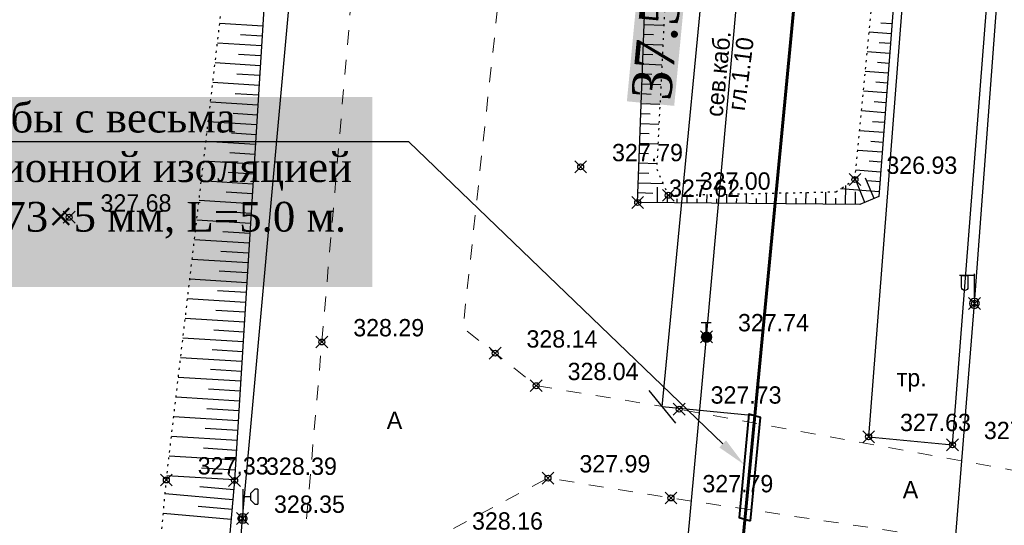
# Model space of a CAD drawing. Header units: metres. Extents: x 703769 to 722343, y 4313031 to 4317457.
# Tile 348 of 409: x 708287 to 708337, y 4315937 to 4315962. Entities that reach past the tile are written whole.
import ezdxf
from ezdxf import colors
from ezdxf.entities.mleader import LeaderData, LeaderLine
from ezdxf.math import Vec2, Vec3

# ---------------------------------------------------------------- set-up
doc = ezdxf.new("R2010")
doc.units = ezdxf.units.M
doc.header["$LTSCALE"] = 0.5
doc.header["$PDMODE"] = 35
doc.header["$PDSIZE"] = 0.3
for name, pattern in [('Auto_Street_NotBorder_Line_m1', [3, 1.5, -1.5]), ('ДОРОГИ_СТРОЯЩ', [9, 8, -1]), ('Контура низ откосов  Штриховая 0.1-0.5 - - - - - - -', [0.6, 0.1, -0.5])]:
    doc.linetypes.add(name, pattern=pattern)
for name, color, linetype in [('(004) Точки рельефа', 7, 'Continuous'), ('(016) Кабель', 1, 'Continuous'), ('(019) Связь', 3, 'ИК_КАБ_СВЯЗИ'), ('(022) Возд. Линии', 7, 'Continuous'), ('(025) Дорога', 7, 'Continuous'), ('(035) Откосы', 7, 'Continuous'), ('annotation', 251, 'Continuous')]:
    doc.layers.add(name, color=color, linetype=linetype)
doc.layers.add('AUTO#_ROADS_EXIST_L', color=7, linetype='Continuous', lineweight=15, true_color=0x000000)
doc.styles.add('BM-431', font='txt')
doc.styles.add('D-431', font='txt')
doc.styles.add('S', font='txtwr', dxfattribs={"oblique": 15})
doc.styles.get("Standard").update_dxf_attribs({"font": 'times.ttf'})
doc.linetypes.add('ИК_КАБ_СВЯЗИ', pattern='A,4,["o",Standard,S=0.5,R=0,X=0,Y=-0.125],4,-2', length=10)
doc.linetypes.add('ИК_Э_КАБ_ВН', pattern='A,8,-2,["<<",Standard,S=1,R=0,X=0,Y=-0.5],8,[">>",Standard,S=1,R=0,X=-1,Y=-0.5],-2', length=20)
doc.linetypes.add('ИК_Э_КАБ_НН', pattern='A,8,-2,["<",Standard,S=1,R=0,X=0,Y=-0.5],8,[">",Standard,S=1,R=0,X=-0.5,Y=-0.5],-2', length=20)
doc.dimstyles.new('300', dxfattribs={"dimtxt": 2, "dimasz": 1.5, "dimexe": 0, "dimexo": 0, "dimgap": 1, "dimtad": 1, "dimzin": 0, "dimdsep": 46, "dimtxsty": 'Standard', "dimblk": 'OBLIQUE', "dimcen": 0, "dimclrd": 1, "dimclre": 1, "dimclrt": 1, "dimadec": 1, "dimazin": 0, "dimtfac": 1, "dimtofl": 0, "dimtmove": 0, "dimatfit": 3, "dimfxl": 3, "dimtfill": 2, "dimtfillclr": 7, "dimtolj": 1, "dimtzin": 0, "dimlwd": 25, "dimlwe": -1, "dimarcsym": 0})

# ---------------------------------------------------------------- blocks, each defined once
blk = doc.blocks.new('*X145')
at = {"color": 0}
for p, q in [((9.5, 5.08), (10.49, 5.08)), ((9.5, 5.07), (10.49, 5.07)), ((9.5, 5.06), (10.49, 5.06)), ((9.5, 5.05), (10.49, 5.05)), ((9.5, 5.04), (10.49, 5.04)), ((9.5, 5.03), (10.49, 5.03)), ((9.5, 5.02), (10.5, 5.02)), ((9.5, 5.01), (10.5, 5.01)), ((9.5, 5), (10.5, 5)), ((9.5, 4.99), (10.5, 4.99)), ((9.5, 4.98), (10.5, 4.98)), ((9.51, 5.12), (10.48, 5.12)), ((9.51, 5.11), (10.48, 5.11)), ((9.51, 5.1), (10.48, 5.1)), ((9.51, 5.09), (10.49, 5.09)), ((9.52, 5.16), (10.47, 5.16)), ((9.52, 5.15), (10.47, 5.15)), ((9.52, 5.14), (10.47, 5.14)), ((9.52, 5.13), (10.48, 5.13)), ((9.53, 5.18), (10.46, 5.18)), ((9.53, 5.17), (10.46, 5.17)), ((9.54, 5.2), (10.45, 5.2)), ((9.54, 5.19), (10.46, 5.19)), ((9.55, 5.22), (10.44, 5.22)), ((9.55, 5.21), (10.45, 5.21)), ((9.56, 5.24), (10.43, 5.24)), ((9.56, 5.23), (10.44, 5.23)), ((9.57, 5.26), (10.42, 5.26)), ((9.57, 5.25), (10.43, 5.25)), ((9.58, 5.27), (10.41, 5.27)), ((9.59, 5.29), (10.4, 5.29)), ((9.59, 5.28), (10.41, 5.28)), ((9.6, 5.3), (10.39, 5.3)), ((9.61, 5.31), (10.38, 5.31)), ((9.62, 5.32), (10.37, 5.32)), ((9.63, 5.33), (10.37, 5.33)), ((9.64, 5.34), (10.36, 5.34)), ((9.65, 5.35), (10.35, 5.35)), ((9.66, 5.36), (10.34, 5.36)), ((9.67, 5.37), (10.32, 5.37)), ((9.68, 5.38), (10.31, 5.38)), ((9.69, 5.39), (10.3, 5.39)), ((9.71, 5.4), (10.29, 5.4)), ((9.72, 5.41), (10.27, 5.41)), ((9.74, 5.42), (10.26, 5.42)), ((9.75, 5.43), (10.24, 5.43)), ((9.77, 5.44), (10.22, 5.44)), ((9.79, 5.45), (10.2, 5.45)), ((9.82, 5.46), (10.18, 5.46)), ((9.85, 5.47), (10.15, 5.47)), ((9.88, 5.48), (10.11, 5.48)), ((9.94, 5.49), (10.05, 5.49)), ((9.5, 4.97), (10.5, 4.97)), ((9.5, 4.96), (10.49, 4.96)), ((9.5, 4.95), (10.49, 4.95)), ((9.5, 4.94), (10.49, 4.94)), ((9.5, 4.93), (10.49, 4.93)), ((9.5, 4.92), (10.49, 4.92)), ((9.5, 4.91), (10.49, 4.91)), ((9.5, 4.9), (10.49, 4.9)), ((9.51, 4.89), (10.49, 4.89)), ((9.51, 4.88), (10.48, 4.88)), ((9.51, 4.87), (10.48, 4.87)), ((9.51, 4.86), (10.48, 4.86)), ((9.52, 4.85), (10.48, 4.85)), ((9.52, 4.84), (10.47, 4.84)), ((9.52, 4.83), (10.47, 4.83)), ((9.53, 4.82), (10.47, 4.82)), ((9.53, 4.81), (10.46, 4.81)), ((9.53, 4.8), (10.46, 4.8)), ((9.54, 4.79), (10.45, 4.79)), ((9.54, 4.78), (10.45, 4.78)), ((9.55, 4.77), (10.44, 4.77)), ((9.55, 4.76), (10.44, 4.76)), ((9.56, 4.75), (10.43, 4.75)), ((9.56, 4.74), (10.43, 4.74)), ((9.57, 4.73), (10.42, 4.73)), ((9.58, 4.72), (10.41, 4.72)), ((9.58, 4.71), (10.41, 4.71)), ((9.59, 4.7), (10.4, 4.7)), ((9.6, 4.69), (10.39, 4.69)), ((9.61, 4.68), (10.39, 4.68)), ((9.61, 4.67), (10.38, 4.67)), ((9.62, 4.66), (10.37, 4.66)), ((9.63, 4.65), (10.36, 4.65)), ((9.64, 4.64), (10.35, 4.64)), ((9.65, 4.63), (10.34, 4.63)), ((9.66, 4.62), (10.33, 4.62)), ((9.67, 4.61), (10.32, 4.61)), ((9.69, 4.6), (10.31, 4.6)), ((9.7, 4.59), (10.29, 4.59)), ((9.71, 4.58), (10.28, 4.58)), ((9.73, 4.57), (10.26, 4.57)), ((9.75, 4.56), (10.25, 4.56)), ((9.76, 4.55), (10.23, 4.55)), ((9.78, 4.54), (10.21, 4.54)), ((9.81, 4.53), (10.18, 4.53)), ((9.83, 4.52), (10.16, 4.52)), ((9.87, 4.51), (10.12, 4.51)), ((9.91, 4.5), (10.08, 4.5))]:
    blk.add_line(p, q, dxfattribs=at)
blk = doc.blocks.new('I01070')
at = {"color": 0}
blk.add_circle((0.05, 0.03), 0.5, dxfattribs=at)
blk.add_blockref('*X145', (-9.95, -4.96), dxfattribs=at)
blk = doc.blocks.new('I0195')
at = {"layer": '(016) Кабель', "color": 0, "linetype": 'ИК_Э_КАБ_ВН'}
for p, q in [((-0.275, 0.74), (0.225, 0.74)), ((-0.025, 0.24), (-0.025, 0.74))]:
    blk.add_line(p, q, dxfattribs=at)
at = {"layer": '(016) Кабель', "color": 0, "linetype": 'ИК_Э_КАБ_ВН', "xscale": 0.5, "yscale": 0.5, "zscale": 0.5}
blk.add_blockref('I01070', (-0.025, -0.01), dxfattribs=at)
blk = doc.blocks.new('U1111')
for p, q in [((0.1, 0.45), (0.1, 2.95)), ((0.1, 2.2), (0.85, 2.2)), ((1.28934, 2.95), (0.85, 2.51066)), ((0.85, 2.51066), (0.85, 1.88934)), ((1.6, 2.95), (1.28934, 2.95)), ((1.6, 2.95), (1.6, 1.45)), ((0.85, 1.88934), (1.28934, 1.45)), ((1.28934, 1.45), (1.6, 1.45)), ((0, 0.05), (0.1, 0.05)), ((0, -0.05), (0, 0.05)), ((0.1, 0.05), (0.1, -0.05)), ((0.1, -0.05), (0, -0.05))]:
    blk.add_line(p, q)
blk.add_lwpolyline([(0.55, 0), (0.3, 0.433013), (-0.2, 0.433013), (-0.45, 0), (-0.2, -0.433013), (0.3, -0.433013)], close=True)
at = {"color": 4, "style": 'S', "oblique": 15}
blk.add_attdef('Z', (1.142936, -1.391276), '', height=2, dxfattribs=at)
blk = doc.blocks.new('f')
at = {"layer": '(022) Возд. Линии'}
for points in [[(0, 0.25), (0, 1.5)], [(0, 1.4), (0.75, 1.4)]]:
    blk.add_lwpolyline(points, dxfattribs=at)
blk.add_lwpolyline([(0.4875, 0.65), (0.4875, 0.65, 0.4142136), (0.65, 0.8125), (0.65, 1.4), (0.325, 1.4), (0.325, 0.8125, 0.4142136)], format="xyb", close=True, dxfattribs=at)
blk.add_circle((0, 0), 0.25, dxfattribs=at)
blk = doc.blocks.new('_Oblique')
at = {"color": 0, "linetype": 'ByBlock', "lineweight": -2}
blk.add_line((-0.5, -0.5), (0.5, 0.5), dxfattribs=at)
blk = doc.blocks.new('*D545')
at = {"color": 1, "lineweight": 25, "transparency": 16777216}
blk.add_line((708319.35, 4315942.635), (708322.93, 4315980.022), dxfattribs=at)
at = {"color": 1, "transparency": 16777216}
for p, q in [((708327.604, 4315979.575), (708322.93, 4315980.022)), ((708324.024, 4315942.187), (708319.35, 4315942.635))]:
    blk.add_line(p, q, dxfattribs=at)
at = {"layer": 'Defpoints', "color": 0, "lineweight": 40, "transparency": 16777216}
for p in [(708322.93, 4315980.022), (708327.604, 4315979.575), (708324.024, 4315942.187)]:
    blk.add_point(p, dxfattribs=at)
at = {"color": 1, "lineweight": 25, "transparency": 16777216, "xscale": 1.5, "yscale": 1.5, "zscale": 1.5}
for p, rotation in [((708322.93, 4315980.022), 84.53047244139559), ((708319.35, 4315942.635), 264.5304724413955)]:
    blk.add_blockref('_Oblique', p, dxfattribs=dict(at, rotation=rotation))
at = {"color": 1, "lineweight": 40, "transparency": 16777216, "insert": (708319.129, 4315961.521), "char_height": 2, "attachment_point": 5, "rotation": 84.5305, "bg_fill": 1, "box_fill_scale": 1.1, "bg_fill_color": 7, "bg_fill_true_color": 16777215, "bg_fill_transparency": 0}
blk.add_mtext('\\A1;37.56', dxfattribs=at)

msp = doc.modelspace()

# ---------------------------------------------------------------- linework, layer by layer
at = {"layer": '(016) Кабель', "linetype": 'ИК_Э_КАБ_НН', "flags": 128}
for points, elevation in [([(708148.162, 4314184.928), (708151.497, 4314225.638), (708155.946, 4314277.346), (708160.092, 4314325.308), (708165.82, 4314399.254), (708169.045, 4314439.184), (708172.399, 4314480.837), (708175.762, 4314521.367), (708178.982, 4314558.811), (708182.201, 4314596.426), (708185.813, 4314637.091), (708189.128, 4314677.545), (708192.281, 4314716.43), (708195.859, 4314758.023), (708198.741, 4314794.021), (708202.87, 4314842.96), (708206.45, 4314887.572), (708209.623, 4314925.94), (708213.998, 4314964.466), (708217.888, 4315003.776), (708222.285, 4315053.198), (708227.646, 4315118.21), (708230.7, 4315153.26), (708233.599, 4315183.887), (708236.608, 4315219.867), (708239.917, 4315258.483), (708242.964, 4315292.096), (708245.88, 4315324.716), (708249.037, 4315363.449), (708251.639, 4315395.315), (708254.553, 4315428.663), (708258.525, 4315473.098), (708262.105, 4315516.97), (708265.007, 4315550.248), (708267.691, 4315583.251), (708270.438, 4315616.597), (708274.286, 4315657.842), (708277.622, 4315697.97), (708280.245, 4315726.073), (708282.134, 4315747.294), (708285.192, 4315782.765), (708287.519, 4315812.482), (708289.716, 4315837.095), (708292.577, 4315870.499), (708295.609, 4315906.644), (708298.169, 4315937.003), (708301.105, 4315969.327), (708303.908, 4316001.447), (708306.247, 4316027.782), (708309.271, 4316062.456), (708312.329, 4316097.927), (708314.656, 4316127.644), (708316.853, 4316152.257), (708319.714, 4316185.661), (708322.746, 4316221.806), (708325.306, 4316252.165), (708328.242, 4316284.489), (708331.045, 4316316.609), (708331.607, 4316322.941)], 325.652), ([(708249.985, 4314981.479), (708250.82, 4314994.453), (708251.559, 4315005.82), (708252.37, 4315018.441), (708253.053, 4315029.231), (708253.787, 4315042.038), (708254.637, 4315054.862), (708255.635, 4315071.329), (708256.598, 4315086.747), (708257.467, 4315101.098), (708258.354, 4315115.971), (708259.411, 4315132.067), (708260.336, 4315147.885), (708261.397, 4315163.669), (708264.541, 4315183.982), (708266.176, 4315199.034), (708267.362, 4315213.475), (708268.374, 4315229.02), (708269.845, 4315242.198), (708271.828, 4315255.337), (708273.674, 4315269.524), (708275.505, 4315283.281), (708277.38, 4315297.394), (708281.752, 4315326.597), (708283.598, 4315341.056), (708285.41, 4315355.306), (708287.069, 4315373.866), (708288.446, 4315388.958), (708289.84, 4315403.858), (708291.182, 4315418.537), (708292.537, 4315433.784), (708294.032, 4315449.283), (708295.507, 4315463.66), (708296.078, 4315478.064), (708297.37, 4315493.303), (708298.657, 4315508.657), (708299.851, 4315523.654), (708301.076, 4315538.719), (708302.334, 4315553.605), (708303.538, 4315568.681), (708306.01, 4315599.024), (708308.439, 4315629.26), (708310.925, 4315659.518), (708314.819, 4315705.429), (708316.066, 4315721.797), (708317.423, 4315737.878), (708318.736, 4315752.964), (708319.999, 4315767.605), (708321.351, 4315784.629), (708322.651, 4315800.258), (708323.922, 4315814.9), (708325.202, 4315828.081), (708326.515, 4315842.883), (708327.984, 4315858.663), (708329.163, 4315872.867), (708330.365, 4315887.889), (708331.555, 4315902.908), (708332.679, 4315917.08), (708333.897, 4315932.711), (708335.115, 4315947.857), (708336.225, 4315962.741), (708337.469, 4315977.821), (708338.545, 4315992.145), (708339.663, 4316007.377), (708340.941, 4316022.682), (708342.079, 4316037.728), (708343.178, 4316052.432), (708344.309, 4316067.191), (708345.452, 4316082.234), (708346.637, 4316096.926), (708347.806, 4316111.892), (708349.626, 4316127.437), (708351.153, 4316141.846), (708352.719, 4316156.666), (708355.709, 4316187.043), (708356.969, 4316201.735), (708358.286, 4316216.561), (708359.517, 4316231.321), (708360.786, 4316246.466), (708362.123, 4316261.412), (708363.033, 4316272.851), (708364.289, 4316286.262), (708365.798, 4316301.906), (708367.145, 4316317.788)], 326.597)]:
    msp.add_lwpolyline(points, dxfattribs=dict(at, elevation=elevation))
at = {"layer": '(019) Связь', "elevation": 325.431, "flags": 128}
msp.add_lwpolyline([(708153.006, 4314105.043), (708156.993, 4314142.734), (708156.993, 4314142.734), (708174.147, 4314200.184), (708174.323, 4314203.958), (708195.362, 4314453.153), (708204.073, 4314563.084), (708218.911, 4314738.478), (708226.164, 4314758.135), (708236.601, 4314958.674), (708237.563, 4314979.166), (708241.532, 4315051.931), (708251.542, 4315144.303), (708253.161, 4315164.518), (708257.428, 4315233.645), (708258.881, 4315245.481), (708269.326, 4315369.847), (708270.394, 4315382.606), (708278.265, 4315465.509), (708280.616, 4315477.921), (708295.324, 4315641.488), (708303.766, 4315706.848), (708303.348, 4315724.234), (708305.187, 4315772.118), (708306.696, 4315783.119), (708308.615, 4315806.312), (708309.889, 4315815.038), (708320.552, 4315934.795), (708321.594, 4315946.168), (708336.888, 4316115.682), (708345.287, 4316227.711), (708346.981, 4316228.783), (708355.083, 4316230.156), (708358.134, 4316229.662)], dxfattribs=at)
at = {"layer": '(025) Дорога', "elevation": 327.338, "flags": 128}
msp.add_lwpolyline([(708329.774, 4315941.127), (708334.008, 4315940.722), (708336.933, 4315978.306), (708339.261, 4316007.911), (708341.608, 4316038.38), (708343.834, 4316068.047), (708346.179, 4316098.185), (708347.766, 4316117.751), (708343.471, 4316117.944), (708341.933, 4316098.349), (708339.581, 4316068.347), (708337.312, 4316038.498), (708334.987, 4316007.605), (708332.669, 4315978.325), (708329.774, 4315941.127)], dxfattribs=at)
at = {"layer": '(035) Откосы'}
for p, q in [((708299.188, 4315961.846, -0.295), (708297.015, 4315961.981, -0.295)), ((708318.447, 4315961.939, 327.33), (708319.438, 4315961.902, 327.33)), ((708330.949, 4315961.964, 327.33), (708330.398, 4315962.007, 327.33)), ((708299.157, 4315961.348, -0.295), (708298.057, 4315961.416, -0.295)), ((708318.429, 4315961.44, 327.33), (708318.921, 4315961.421, 327.33)), ((708330.911, 4315961.466, 327.33), (708329.798, 4315961.551, 327.33)), ((708299.126, 4315960.85, -0.295), (708296.899, 4315960.988, -0.295)), ((708318.41, 4315960.94, 327.33), (708319.388, 4315960.904, 327.33)), ((708330.873, 4315960.968, 327.33), (708330.312, 4315961.011, 327.33)), ((708299.095, 4315960.352, -0.295), (708297.968, 4315960.422, -0.295)), ((708318.392, 4315960.441, 327.33), (708318.877, 4315960.423, 327.33)), ((708330.835, 4315960.469, 327.33), (708329.703, 4315960.556, 327.33)), ((708299.064, 4315959.854, -0.295), (708296.783, 4315959.996, -0.295)), ((708318.373, 4315959.941, 327.33), (708319.338, 4315959.905, 327.33)), ((708330.797, 4315959.971, 327.33), (708330.226, 4315960.014, 327.33)), ((708299.034, 4315959.357, -0.295), (708297.879, 4315959.428, -0.295)), ((708318.355, 4315959.442, 327.33), (708318.834, 4315959.424, 327.33)), ((708330.759, 4315959.472, 327.33), (708329.608, 4315959.56, 327.33)), ((708299.003, 4315958.859, -0.295), (708296.666, 4315959.004, -0.295)), ((708318.336, 4315958.942, 327.33), (708319.288, 4315958.907, 327.33)), ((708330.721, 4315958.974, 327.33), (708330.14, 4315959.018, 327.33)), ((708298.972, 4315958.361, -0.295), (708297.79, 4315958.434, -0.295)), ((708318.318, 4315958.443, 327.33), (708318.79, 4315958.425, 327.33)), ((708330.682, 4315958.476, 327.33), (708329.512, 4315958.565, 327.33)), ((708298.941, 4315957.863, -0.295), (708296.55, 4315958.011, -0.295)), ((708318.299, 4315957.943, 327.33), (708319.238, 4315957.908, 327.33)), ((708330.644, 4315957.977, 327.33), (708330.054, 4315958.022, 327.33)), ((708298.91, 4315957.365, -0.295), (708297.701, 4315957.44, -0.295)), ((708318.281, 4315957.444, 327.33), (708318.747, 4315957.426, 327.33)), ((708330.606, 4315957.479, 327.33), (708329.417, 4315957.57, 327.33)), ((708298.879, 4315956.867, -0.295), (708296.434, 4315957.019, -0.295)), ((708318.262, 4315956.944, 327.33), (708319.188, 4315956.91, 327.33)), ((708330.568, 4315956.98, 327.33), (708329.969, 4315957.026, 327.33)), ((708298.848, 4315956.37, -0.295), (708297.612, 4315956.446, -0.295)), ((708318.244, 4315956.444, 327.33), (708318.703, 4315956.427, 327.33)), ((708330.53, 4315956.482, 327.33), (708329.321, 4315956.574, 327.33)), ((708298.817, 4315955.872, -0.295), (708296.318, 4315956.027, -0.295)), ((708318.225, 4315955.945, 327.33), (708319.138, 4315955.911, 327.33)), ((708330.492, 4315955.984, 327.33), (708329.883, 4315956.03, 327.33)), ((708298.787, 4315955.374, -0.295), (708297.523, 4315955.452, -0.295)), ((708318.207, 4315955.445, 327.33), (708318.66, 4315955.429, 327.33)), ((708330.454, 4315955.485, 327.33), (708329.226, 4315955.579, 327.33)), ((708298.756, 4315954.876, -0.295), (708296.202, 4315955.034, -0.295)), ((708318.188, 4315954.946, 327.33), (708319.088, 4315954.913, 327.33)), ((708330.416, 4315954.987, 327.33), (708329.797, 4315955.034, 327.33)), ((708298.725, 4315954.378, -0.295), (708297.434, 4315954.458, -0.295)), ((708318.17, 4315954.446, 327.33), (708318.672, 4315954.428, 327.33)), ((708330.378, 4315954.488, 327.33), (708329.131, 4315954.584, 327.33)), ((708298.694, 4315953.88, -0.295), (708296.086, 4315954.042, -0.295)), ((708318.151, 4315953.947, 327.33), (708319.4, 4315953.901, 327.33)), ((708328.611, 4315952.856, 327.33), (708328.619, 4315953.807, 327.33)), ((708329.589, 4315952.955, 327.33), (708329.104, 4315954.12, 327.33)), ((708330.051, 4315953.147, 327.33), (708329.621, 4315954.18, 327.33)), ((708330.34, 4315953.99, 327.33), (708329.711, 4315954.038, 327.33)), ((708298.663, 4315953.382, -0.295), (708297.346, 4315953.464, -0.295)), ((708318.133, 4315953.447, 327.33), (708318.879, 4315953.42, 327.33)), ((708319.114, 4315952.939, 327.33), (708319.121, 4315953.727, 327.33)), ((708319.614, 4315952.935, 327.33), (708319.618, 4315953.408, 327.33)), ((708320.613, 4315952.926, 327.33), (708320.617, 4315953.333, 327.33)), ((708321.613, 4315952.917, 327.33), (708321.617, 4315953.353, 327.33)), ((708322.613, 4315952.908, 327.33), (708322.617, 4315953.374, 327.33)), ((708323.612, 4315952.9, 327.33), (708323.617, 4315953.395, 327.33)), ((708324.612, 4315952.891, 327.33), (708324.617, 4315953.415, 327.33)), ((708325.612, 4315952.882, 327.33), (708325.616, 4315953.436, 327.33)), ((708326.611, 4315952.873, 327.33), (708326.616, 4315953.457, 327.33)), ((708327.611, 4315952.864, 327.33), (708327.616, 4315953.478, 327.33)), ((708330.302, 4315953.492, 327.33), (708328.36, 4315953.64, 327.33)), ((708329.111, 4315952.851, 327.33), (708329.116, 4315953.491, 327.33)), ((708298.632, 4315952.885, -0.295), (708295.97, 4315953.05, -0.295)), ((708320.113, 4315952.93, 327.33), (708320.115, 4315953.126, 327.33)), ((708321.113, 4315952.922, 327.33), (708321.115, 4315953.132, 327.33)), ((708322.113, 4315952.913, 327.33), (708322.115, 4315953.138, 327.33)), ((708323.112, 4315952.904, 327.33), (708323.115, 4315953.144, 327.33)), ((708324.112, 4315952.895, 327.33), (708324.114, 4315953.15, 327.33)), ((708325.112, 4315952.886, 327.33), (708325.114, 4315953.156, 327.33)), ((708326.111, 4315952.878, 327.33), (708326.114, 4315953.162, 327.33)), ((708327.111, 4315952.869, 327.33), (708327.114, 4315953.168, 327.33)), ((708328.111, 4315952.86, 327.33), (708328.114, 4315953.171, 327.33)), ((708298.601, 4315952.387, -0.295), (708297.257, 4315952.47, -0.295)), ((708298.57, 4315951.889, -0.295), (708295.854, 4315952.057, -0.295)), ((708298.54, 4315951.391, -0.295), (708297.168, 4315951.476, -0.295)), ((708298.509, 4315950.893, -0.295), (708295.738, 4315951.065, -0.295)), ((708298.478, 4315950.395, -0.295), (708297.079, 4315950.482, -0.295)), ((708298.447, 4315949.898, -0.295), (708295.622, 4315950.073, -0.295)), ((708298.416, 4315949.4, -0.295), (708296.99, 4315949.488, -0.295)), ((708298.385, 4315948.902, -0.295), (708295.506, 4315949.081, -0.295)), ((708298.354, 4315948.404, -0.295), (708296.901, 4315948.494, -0.295)), ((708298.323, 4315947.906, -0.295), (708295.39, 4315948.088, -0.295)), ((708298.293, 4315947.408, -0.295), (708296.812, 4315947.5, -0.295)), ((708298.262, 4315946.911, -0.295), (708295.274, 4315947.096, -0.295)), ((708298.231, 4315946.413, -0.295), (708296.723, 4315946.506, -0.295)), ((708298.2, 4315945.915, -0.295), (708295.157, 4315946.104, -0.295)), ((708298.169, 4315945.417, -0.295), (708296.634, 4315945.512, -0.295)), ((708298.138, 4315944.919, -0.295), (708295.041, 4315945.111, -0.295)), ((708298.107, 4315944.421, -0.295), (708296.545, 4315944.518, -0.295)), ((708298.076, 4315943.924, -0.295), (708294.925, 4315944.119, -0.295)), ((708298.046, 4315943.426, -0.295), (708296.456, 4315943.524, -0.295)), ((708298.015, 4315942.928, -0.295), (708294.809, 4315943.127, -0.295)), ((708297.984, 4315942.43, -0.295), (708296.368, 4315942.53, -0.295)), ((708297.953, 4315941.932, -0.295), (708294.693, 4315942.134, -0.295)), ((708297.922, 4315941.434, -0.295), (708296.279, 4315941.536, -0.295)), ((708297.891, 4315940.937, -0.295), (708294.577, 4315941.142, -0.295)), ((708297.86, 4315940.439, -0.295), (708296.19, 4315940.542, -0.295)), ((708297.83, 4315939.941, -0.295), (708294.461, 4315940.15, -0.295)), ((708297.799, 4315939.443, -0.295), (708296.101, 4315939.548, -0.295)), ((708297.768, 4315938.945, -0.295), (708294.345, 4315939.157, -0.295)), ((708297.725, 4315938.448, -0.295), (708296.014, 4315938.599, -0.295)), ((708297.681, 4315937.951, -0.295), (708294.257, 4315938.253, -0.295)), ((708297.637, 4315937.455, -0.295), (708295.925, 4315937.605, -0.295)), ((708297.594, 4315936.958, -0.295), (708294.167, 4315937.259, -0.295))]:
    msp.add_line(p, q, dxfattribs=at)
at = {"layer": '(035) Откосы', "flags": 128}
for points, elevation in [([(708327.466, 4316080.896), (708329.564, 4316117.26), (708331.589, 4316118.584), (708337.585, 4316118.584), (708341.122, 4316118.09), (708342.261, 4316117.266), (708342.771, 4316116.263), (708341.551, 4316097.672), (708339.912, 4316080.592), (708338.91, 4316065.521), (708336.764, 4316035.677), (708334.389, 4316004.941), (708331.973, 4315975.354), (708330.283, 4315953.244), (708329.336, 4315952.849), (708318.114, 4315952.948)], 327.33), ([(708318.114, 4315952.948), (708319.516, 4315990.755), (708323.123, 4316031.903), (708327.466, 4316080.896)], 327.33), ([(708291.471, 4315982.935), (708298.321, 4315980.287), (708299.814, 4315971.941), (708297.766, 4315938.917), (708294.822, 4315905.478), (708291.802, 4315885.386), (708291.645, 4315882.043), (708292.239, 4315870.034), (708291.019, 4315857.075)], -0.295)]:
    msp.add_lwpolyline(points, dxfattribs=dict(at, elevation=elevation))
at = {"layer": '(035) Откосы', "linetype": 'Контура низ откосов  Штриховая 0.1-0.5 - - - - - - -'}
for points, elevation in [([(708329.236, 4316080.306), (708328.373, 4316079.281), (708324.402, 4316032.014), (708320.874, 4315990.614), (708319.074, 4315954.635), (708319.66, 4315953.313)], 326.704), ([(708319.66, 4315953.313), (708328.124, 4315953.488), (708329.085, 4315954.108), (708331.44, 4315978.681), (708333.448, 4316007.827), (708335.859, 4316038.927), (708337.799, 4316068.805), (708338.726, 4316080.17)], 326.704), ([(708291.019, 4315857.075), (708287.001, 4315857.515), (708288.44, 4315870.045), (708289.168, 4315882.322), (708289.689, 4315885.503), (708291.28, 4315905.457), (708294.32, 4315938.944), (708298.171, 4315971.866), (708297.564, 4315979.851), (708291.166, 4315982.058), (708291.471, 4315982.935)], -0.295)]:
    msp.add_lwpolyline(points, dxfattribs=dict(at, elevation=elevation))
at = {"color": 7, "lineweight": 60, "flags": 128}
msp.add_lwpolyline([(708357.248, 4316377.175), (708348.812, 4316273.22), (708353.557, 4316257.858), (708353.557, 4316257.858), (708347.85, 4316184.516), (708345.678, 4316161.373), (708341.109, 4316137.997), (708335.61, 4316072.004), (708331.974, 4316031.837), (708328.458, 4315988.492), (708323.014, 4315931.637), (708323.014, 4315931.637), (708318.91, 4315884.75), (708318.91, 4315884.75), (708310.198, 4315791.027), (708310.198, 4315791.027), (708309.338, 4315780.95), (708304.899, 4315683.04), (708304.899, 4315683.04), (708296.663, 4315617.1)], dxfattribs=at)
at = {"color": 0, "linetype": 'ByBlock', "lineweight": -2, "transparency": 16777216}
for p in [(708315.236, 4315954.748, 327.79), (708329.085, 4315954.108, 326.933), (708319.66, 4315953.313, 326.999), (708318.114, 4315952.948, 327.625), (708289.412, 4315952.204, 327.68), (708335.115, 4315947.857, 327.402), (708321.594, 4315946.168, 327.74), (708302.17, 4315945.908, 328.286), (708310.917, 4315945.343, 328.142), (708312.993, 4315943.702, 328.045), (708320.212, 4315942.518, 327.731), (708329.774, 4315941.127, 327.633), (708334.008, 4315940.722, 327.602), (708313.589, 4315939.04, 327.992), (708294.32, 4315938.944, 327.332), (708297.766, 4315938.917, 328.393), (708319.796, 4315938.037, 327.794), (708298.169, 4315937.003, 328.346)]:
    msp.add_point(p, dxfattribs=at)
at = {"layer": 'AUTO#_ROADS_EXIST_L', "linetype": 'Auto_Street_NotBorder_Line_m1', "lineweight": 15, "elevation": -0.295, "flags": 128}
for points in [[(708352.658, 4316118.285), (708327.768, 4316119.782), (708324.335, 4316117.767), (708320.95, 4316077.926), (708316.906, 4316032.524), (708311.598, 4315967.908), (708309.296, 4315946.605), (708310.917, 4315945.343), (708312.993, 4315943.702), (708320.212, 4315942.518), (708345.358, 4315937.908)], [(708272.376, 4315985.655), (708287.272, 4315985.655), (708295.17, 4315984.538), (708301.077, 4315981.329), (708304.912, 4315977.748), (708292.789, 4315836.964), (708292.789, 4315836.964), (708291.136, 4315816.736), (708282.876, 4315717.315), (708278.045, 4315656.366), (708270.81, 4315652.848), (708261.894, 4315651.074), (708248.629, 4315651.963)], [(708344.574, 4315934.345), (708319.796, 4315938.037), (708313.589, 4315939.04), (708308.167, 4315936.153), (708303.214, 4315875.531), (708318.21, 4315869.834), (708335.811, 4315866.928)]]:
    msp.add_lwpolyline(points, dxfattribs=at)

# ---------------------------------------------------------------- block references
at = {"layer": '(019) Связь', "color": 0}
msp.add_blockref('I0195', (708321.594, 4315946.153, 327.241), dxfattribs=at)
at = {"layer": '(022) Возд. Линии', "xscale": -1}
msp.add_blockref('f', (708335.115, 4315947.857, 326.597), dxfattribs=at)
at = {"layer": '(022) Возд. Линии', "xscale": 0.5, "yscale": 0.5, "zscale": 0.5}
msp.add_blockref('U1111', (708298.144, 4315937.003, 325.652), dxfattribs=at)

# ---------------------------------------------------------------- texts
at = {"layer": '(004) Точки рельефа', "style": 'D-431'}
for s, p in [('327.79', (708316.822, 4315955.032, 327.79)), ('326.93', (708330.671, 4315954.393, 326.933)), ('327.00', (708321.246, 4315953.595, 326.999)), ('327.62', (708319.7, 4315953.233, 327.625)), ('327.68', (708290.998, 4315952.489, 327.68)), ('327.74', (708323.18, 4315946.447, 327.74)), ('328.29', (708303.757, 4315946.193, 328.286)), ('328.14', (708312.503, 4315945.626, 328.142)), ('328.04', (708314.579, 4315943.985, 328.045)), ('327.73', (708321.798, 4315942.797, 327.731)), ('327.63', (708331.36, 4315941.412, 327.633)), ('327.60', (708335.594, 4315941.007, 327.602)), ('327.33', (708295.906, 4315939.223, 327.332)), ('328.39', (708299.352, 4315939.201, 328.393)), ('327.99', (708315.175, 4315939.324, 327.992)), ('327.79', (708321.382, 4315938.321, 327.794)), ('328.35', (708299.755, 4315937.286, 328.346)), ('328.16', (708309.753, 4315936.438, 328.155))]:
    msp.add_text(s, height=0.875, dxfattribs=at).set_placement(p)
at = {"layer": '(019) Связь', "color": 0, "linetype": 'Continuous', "style": 'D-431'}
for s, rotation, p in [('сев.каб.', 84.4091, (708322.402, 4315957.245, -0.295)), ('гл.1.10', 82.6965, (708323.513, 4315957.545, -0.295))]:
    msp.add_text(s, height=0.875, rotation=rotation, dxfattribs=at).set_placement(p)
at = {"layer": '(025) Дорога', "linetype": 'ДОРОГИ_СТРОЯЩ', "style": 'BM-431'}
for s, p in [('тр.', (708331.191, 4315943.665, -0.295)), ('A', (708305.449, 4315941.524, -0.295)), ('A', (708331.499, 4315938.021, -0.295))]:
    msp.add_text(s, height=0.875, dxfattribs=at).set_placement(p)

# ---------------------------------------------------------------- next in the draw order: leaders
at = {"layer": 'annotation'}
ml = msp.add_multileader_mtext('Standard', dxfattribs=at)
ml.set_content('Кожух из стальной трубы с весьма усиленной антикоррозионной изоляцией по ГОСТ 10704-91, Ø273×5 мм, L=5.0 м.\\P(открытым способом)', color=256)
ml.set_leader_properties()
ml.build(insert=Vec2(0, 0))
ml.multileader.update_dxf_attribs({"text_right_attachment_type": 6, "dogleg_length": 0.36, "arrow_head_size": 1.5})
ctx = ml.context
ctx.base_point, ctx.char_height, ctx.arrow_head_size, ctx.landing_gap_size, ctx.plane_origin = Vec3(708262.688, 4315956.995), 1.5, 1.5, 1.5, Vec3(708394.682, 4315991.319)
ctx.right_attachment = 6
notes = []
notes.append((ctx, [(1, (1, 1, 0), (708306.557, 4315956.009), (-1, 0), 2.309, [(0, [(708323.487, 4315939.725)], 0, [])])]))
ctx.mtext.insert, ctx.mtext.width, ctx.mtext.defined_height, ctx.mtext.flow_direction = Vec3(708264.188, 4315957.982), 40.23624, 14.503, 5
ctx.mtext.has_bg_fill, ctx.mtext.bg_color, ctx.mtext.bg_scale_factor, ctx.mtext.bg_transparency, ctx.mtext.use_window_bg_color = 1, -1023409921, 1.2, 0, 0
for ctx, leaders in notes:
    for number, flags, end, landing, length, lines in leaders:
        leader = LeaderData()
        leader.index, (leader.has_last_leader_line, leader.has_dogleg_vector, leader.attachment_direction) = number, flags
        leader.last_leader_point, leader.dogleg_vector, leader.dogleg_length = Vec3(end), Vec3(landing), length
        for number, points, colour, breaks in lines:
            line = LeaderLine()
            line.index, line.vertices, line.color, line.breaks = number, Vec3.list(points), colors.encode_raw_color(colour), breaks
            leader.lines.append(line)
        ctx.leaders.append(leader)

# ---------------------------------------------------------------- next in the draw order: linework, layer by layer
at = {"color": 1, "lineweight": 40, "flags": 128}
msp.add_lwpolyline([(708323.818, 4315936.884), (708324.318, 4315942.106), (708323.731, 4315942.269), (708323.231, 4315937.053)], close=True, dxfattribs=at)

# ---------------------------------------------------------------- next in the draw order: dimensions: what is measured, and where the dimension line sits
at = {"color": 1, "lineweight": 40}
dim = msp.add_aligned_dim(p1=(708324.024, 4315942.187), p2=(708327.604, 4315979.575), distance=4.695, dimstyle='300', dxfattribs=at)
dim.commit()
dim.dimension.update_dxf_attribs({"geometry": '*D545', "text_midpoint": (708319.129, 4315961.521)})

doc.saveas('drawing.dxf')
